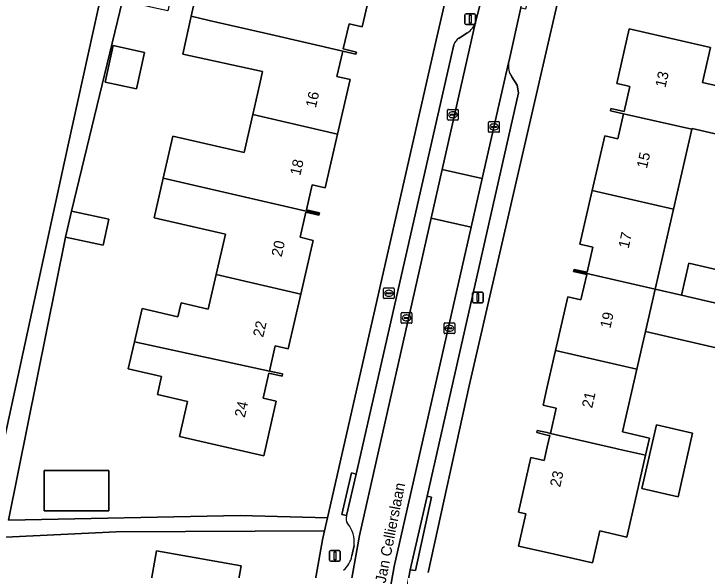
# Model space of a CAD drawing. Extents: x 163683 to 164494, y 382709 to 383872.
# Drawn here: x 163950.2 to 164014.9, y 383454.6 to 383506.7 of the extents above; entities that cross this region are included whole.
import ezdxf

# ---------------------------------------------------------------- set-up
doc = ezdxf.new("R2010")
doc.units = 0
for name, color, linetype in [('IMGEO_Brandkraan', 7, 'Continuous'), ('IMGEO_Erf', 7, 'Continuous'), ('IMGEO_Kolk', 7, 'Continuous'), ('IMGEO_Lichtmast', 7, 'Continuous'), ('IMGEO_Openbare_ruimte_label', 7, 'Continuous'), ('IMGEO_Pand', 7, 'Continuous'), ('IMGEO_Pand_nummerreeks', 7, 'Continuous'), ('IMGEO_Parkeervlak_open', 7, 'Continuous'), ('IMGEO_Rijbaan_lokaal_open', 7, 'Continuous'), ('IMGEO_Voetpad_open', 7, 'Continuous')]:
    doc.layers.add(name, color=color, linetype=linetype)

msp = doc.modelspace()

# ---------------------------------------------------------------- linework, layer by layer
at = {"layer": 'IMGEO_Brandkraan'}
for p, q in [((163984.772, 383481.033), (163985.624, 383481.033)), ((163984.697, 383480.107), (163984.697, 383480.959)), ((163984.956, 383480.527), (163984.956, 383480.539)), ((163985.394, 383480.49), (163984.996, 383480.49)), ((163984.999, 383480.576), (163985.397, 383480.576)), ((163985.185, 383480.813), (163985.21, 383480.813)), ((163985.44, 383480.539), (163985.44, 383480.527)), ((163985.698, 383480.959), (163985.698, 383480.107)), ((163985.624, 383480.033), (163984.772, 383480.033)), ((163985.208, 383480.253), (163985.183, 383480.253))]:
    msp.add_line(p, q, dxfattribs=at)
for points in [[(163984.772, 383481.033), (163985.624, 383481.033)], [(163984.697, 383480.107), (163984.697, 383480.959)], [(163985.698, 383480.959), (163985.698, 383480.107)], [(163985.624, 383480.033), (163984.772, 383480.033)]]:
    msp.add_lwpolyline(points, dxfattribs=at)
for centre, radius, start, end in [((163984.774, 383480.957), 0.0765, 91.55205, 178.44795), ((163984.774, 383480.957), 0.0765, 91.55205, 178.44795), ((163985.622, 383480.957), 0.0765, 1.55205, 88.44795), ((163985.622, 383480.957), 0.0765, 1.55205, 88.44795), ((163984.996, 383480.536), 0.0403, 85.87752, 175.75265), ((163984.993, 383480.526), 0.0366, 178.93798, 274.71019), ((163985.397, 383480.533), 0.043, 264.86636, 352.45326), ((163985.401, 383480.538), 0.0386, 1.73085, 96.63898), ((163984.774, 383480.109), 0.0765, 181.55205, 268.44795), ((163984.774, 383480.109), 0.0765, 181.55205, 268.44795), ((163985.622, 383480.109), 0.0765, 271.55205, 358.44795), ((163985.622, 383480.109), 0.0765, 271.55205, 358.44795)]:
    msp.add_arc(centre, radius, start, end, dxfattribs=at)
for centre, major_axis, ratio, start_param, end_param in [((163985.184, 383480.533), (-0.387, 0.002), 0.722429, 4.712389, 7.853982), ((163985.209, 383480.533), (-0.39, 0.002), 0.717154, 1.570796, 4.712389)]:
    msp.add_ellipse(centre, major_axis=major_axis, ratio=ratio, start_param=start_param, end_param=end_param, dxfattribs=at)
at = {"layer": 'IMGEO_Erf'}
for points in [[(163989.618, 383504.21), (164000.14, 383549.983), (163988.005, 383552.731), (163988.116, 383553.214), (163971.468, 383557.04), (163961.458, 383513.489), (163965.766, 383512.436), (163964.537, 383506.938), (163963.246, 383507.234), (163960.306, 383507.908), (163955.524, 383488.221), (163959.03, 383487.452), (163958.497, 383485.022), (163954.991, 383485.791), (163949.665, 383459.33), (163971.316, 383459.761), (163979.464, 383459.533)], [(163958.684, 383500.292), (163959.439, 383503.709), (163962.368, 383503.063), (163961.614, 383499.645)], [(164013.583, 383467.45), (164012.224, 383461.496), (164008.849, 383462.267), (164010.209, 383468.22)], [(163959.021, 383463.968), (163959.021, 383460.196), (163952.982, 383460.196), (163952.982, 383463.968)], [(163978.999, 383457.491), (163979.186, 383458.312), (163959.724, 383458.221), (163935.139, 383457.026), (163935.036, 383456.499), (163917.296, 383459.667), (163917.248, 383459.454), (163909.926, 383418.451), (163934.653, 383414.182), (163941.446, 383413.092), (163970.084, 383408.049), (163971.042, 383412.745)]]:
    msp.add_lwpolyline(points, close=True, dxfattribs=at)
for points in [[(163947.714, 383459.916), (163952.093, 383479.924), (163953.709, 383487.39), (163955.229, 383494.411), (163963.652, 383532.606)], [(164003.126, 383517.221), (163992.708, 383471.874), (163988.857, 383454.418)], [(163983.874, 383510.549), (163982.704, 383505.449), (163981.477, 383505.731), (163980.938, 383503.382), (163982.166, 383503.1), (163982.117, 383502.886), (163980.89, 383503.171), (163980.35, 383500.819), (163981.578, 383500.537), (163981.455, 383500), (163980.406, 383495.425), (163979.254, 383490.399), (163978.025, 383490.681), (163977.487, 383488.332), (163978.715, 383488.05), (163978.691, 383487.945), (163978.666, 383487.835), (163977.437, 383488.117), (163976.899, 383485.768), (163978.126, 383485.486), (163976.973, 383480.464), (163975.802, 383475.349), (163974.575, 383475.631), (163974.032, 383473.265), (163975.263, 383473), (163975.214, 383472.785), (163973.987, 383473.067), (163973.448, 383470.718), (163974.677, 383470.436), (163973.507, 383465.338), (163968.635, 383466.459), (163965.631, 383467.15), (163966.38, 383470.407), (163963.56, 383471.058), (163963.857, 383472.352), (163963.947, 383472.743), (163960.843, 383473.458), (163961.425, 383475.984), (163962.144, 383479.11), (163965.476, 383478.343), (163965.775, 383479.643), (163968.323, 383479.056), (163969.058, 383482.279), (163969.924, 383486.074), (163963.266, 383487.602), (163964.108, 383491.289), (163965.006, 383495.225), (163971.664, 383493.697), (163972.474, 383497.244), (163973.103, 383500), (163973.39, 383501.269), (163965.951, 383502.885), (163966.723, 383506.437), (163967.425, 383509.669)], [(164017.939, 383474.948), (164009.177, 383476.953), (164008.374, 383473.447), (164007.027, 383467.574), (164009.561, 383466.993), (164009.194, 383465.391), (164008.505, 383462.386), (164007.438, 383457.729), (164004.904, 383458.31), (164004.217, 383455.314), (164000, 383456.279), (163997.306, 383456.896), (163997.995, 383459.908), (163997.313, 383460.064), (163998.48, 383465.161), (163999.708, 383464.881), (164000, 383466.159), (164000.243, 383467.221), (164000, 383467.276), (163999.015, 383467.501), (163999.065, 383467.716), (164000, 383467.503), (164000.29, 383467.429), (164000.828, 383469.785), (164000, 383469.975), (163999.604, 383470.066), (164000, 383471.797), (164000.776, 383475.186), (164001.923, 383480.2), (164003.152, 383479.92), (164003.691, 383482.278), (164002.464, 383482.559), (164002.488, 383482.663), (164002.514, 383482.774), (164003.732, 383482.496), (164004.268, 383484.835), (164003.051, 383485.114), (164004.201, 383490.138), (164005.37, 383495.249), (164006.588, 383494.971), (164007.126, 383497.323), (164005.907, 383497.599), (164005.957, 383497.814), (164007.176, 383497.536), (164007.714, 383499.885), (164007.212, 383500), (164006.495, 383500.164), (164007.662, 383505.261), (164012.537, 383504.146), (164015.267, 383503.522), (164014.516, 383500.243), (164017.486, 383499.562)], [(164015.968, 383495.391), (164013.531, 383495.949), (164013.514, 383495.875), (164011.801, 383488.399), (164010.087, 383480.924), (164012.536, 383480.363), (164013.218, 383483.345), (164016.856, 383482.512)], [(163962.504, 383450.964), (163963.466, 383456.44), (163966.47, 383455.912), (163971.394, 383455.046), (163970.563, 383450.318)]]:
    msp.add_lwpolyline(points, dxfattribs=at)
at = {"layer": 'IMGEO_Kolk'}
for p, q in [((163990.682, 383496.805), (163990.682, 383497.657)), ((163990.757, 383497.731), (163991.609, 383497.731)), ((163990.941, 383497.225), (163990.941, 383497.237)), ((163990.984, 383497.274), (163991.382, 383497.274)), ((163991.17, 383497.511), (163991.195, 383497.511)), ((163991.425, 383497.237), (163991.425, 383497.225)), ((163991.683, 383497.657), (163991.683, 383496.805)), ((163991.609, 383496.731), (163990.757, 383496.731)), ((163991.379, 383497.188), (163990.981, 383497.188)), ((163991.193, 383496.951), (163991.168, 383496.951)), ((163994.595, 383496.595), (163995.447, 383496.595)), ((163994.52, 383495.669), (163994.52, 383496.521)), ((163994.779, 383496.089), (163994.779, 383496.101)), ((163995.217, 383496.052), (163994.819, 383496.052)), ((163994.822, 383496.138), (163995.22, 383496.138)), ((163995.008, 383496.375), (163995.033, 383496.375)), ((163995.263, 383496.101), (163995.263, 383496.089)), ((163995.521, 383496.521), (163995.521, 383495.669)), ((163995.447, 383495.595), (163994.595, 383495.595)), ((163995.031, 383495.815), (163995.006, 383495.815)), ((163986.354, 383477.806), (163986.354, 383478.658)), ((163986.429, 383478.732), (163987.281, 383478.732)), ((163986.842, 383478.512), (163986.867, 383478.512)), ((163987.355, 383478.658), (163987.355, 383477.806)), ((163986.613, 383478.226), (163986.613, 383478.238)), ((163987.051, 383478.189), (163986.653, 383478.189)), ((163986.656, 383478.275), (163987.054, 383478.275)), ((163986.865, 383477.952), (163986.84, 383477.952)), ((163987.097, 383478.238), (163987.097, 383478.226)), ((163990.429, 383477.761), (163991.281, 383477.761)), ((163987.281, 383477.732), (163986.429, 383477.732)), ((163990.354, 383476.835), (163990.354, 383477.687)), ((163990.613, 383477.255), (163990.613, 383477.267)), ((163991.051, 383477.218), (163990.653, 383477.218)), ((163990.656, 383477.304), (163991.054, 383477.304)), ((163990.842, 383477.541), (163990.867, 383477.541)), ((163991.097, 383477.267), (163991.097, 383477.255)), ((163991.355, 383477.687), (163991.355, 383476.835)), ((163991.281, 383476.761), (163990.429, 383476.761)), ((163990.865, 383476.981), (163990.84, 383476.981))]:
    msp.add_line(p, q, dxfattribs=at)
for points in [[(163990.682, 383496.805), (163990.682, 383497.657)], [(163990.757, 383497.731), (163991.609, 383497.731)], [(163991.683, 383497.657), (163991.683, 383496.805)], [(163991.609, 383496.731), (163990.757, 383496.731)], [(163994.595, 383496.595), (163995.447, 383496.595)], [(163994.52, 383495.669), (163994.52, 383496.521)], [(163995.521, 383496.521), (163995.521, 383495.669)], [(163995.447, 383495.595), (163994.595, 383495.595)], [(163986.354, 383477.806), (163986.354, 383478.658)], [(163986.429, 383478.732), (163987.281, 383478.732)], [(163987.355, 383478.658), (163987.355, 383477.806)], [(163990.429, 383477.761), (163991.281, 383477.761)], [(163987.281, 383477.732), (163986.429, 383477.732)], [(163990.354, 383476.835), (163990.354, 383477.687)], [(163991.355, 383477.687), (163991.355, 383476.835)], [(163991.281, 383476.761), (163990.429, 383476.761)]]:
    msp.add_lwpolyline(points, dxfattribs=at)
for centre, radius, start, end in [((163990.759, 383497.655), 0.0765, 91.55205, 178.44795), ((163990.759, 383497.655), 0.0765, 91.55205, 178.44795), ((163990.981, 383497.234), 0.0403, 85.87752, 175.75265), ((163990.978, 383497.224), 0.0366, 178.93798, 274.71019), ((163991.382, 383497.231), 0.043, 264.86636, 352.45326), ((163991.386, 383497.236), 0.0386, 1.73085, 96.63898), ((163991.607, 383497.655), 0.0765, 1.55205, 88.44795), ((163991.607, 383497.655), 0.0765, 1.55205, 88.44795), ((163990.759, 383496.807), 0.0765, 181.55205, 268.44795), ((163990.759, 383496.807), 0.0765, 181.55205, 268.44795), ((163991.607, 383496.807), 0.0765, 271.55205, 358.44795), ((163991.607, 383496.807), 0.0765, 271.55205, 358.44795), ((163994.597, 383496.519), 0.0765, 91.55205, 178.44795), ((163994.597, 383496.519), 0.0765, 91.55205, 178.44795), ((163995.445, 383496.519), 0.0765, 1.55205, 88.44795), ((163995.445, 383496.519), 0.0765, 1.55205, 88.44795), ((163994.819, 383496.098), 0.0403, 85.87752, 175.75265), ((163994.816, 383496.088), 0.0366, 178.93798, 274.71019), ((163995.22, 383496.095), 0.043, 264.86636, 352.45326), ((163995.224, 383496.1), 0.0386, 1.73085, 96.63898), ((163994.597, 383495.671), 0.0765, 181.55205, 268.44795), ((163994.597, 383495.671), 0.0765, 181.55205, 268.44795), ((163995.445, 383495.671), 0.0765, 271.55205, 358.44795), ((163995.445, 383495.671), 0.0765, 271.55205, 358.44795), ((163986.431, 383478.656), 0.0765, 91.55205, 178.44795), ((163986.431, 383478.656), 0.0765, 91.55205, 178.44795), ((163987.279, 383478.656), 0.0765, 1.55205, 88.44795), ((163987.279, 383478.656), 0.0765, 1.55205, 88.44795), ((163986.431, 383477.808), 0.0765, 181.55205, 268.44795), ((163986.431, 383477.808), 0.0765, 181.55205, 268.44795), ((163986.653, 383478.235), 0.0403, 85.87752, 175.75265), ((163986.65, 383478.225), 0.0366, 178.93798, 274.71019), ((163987.054, 383478.232), 0.043, 264.86636, 352.45326), ((163987.058, 383478.237), 0.0386, 1.73085, 96.63898), ((163987.279, 383477.808), 0.0765, 271.55205, 358.44795), ((163987.279, 383477.808), 0.0765, 271.55205, 358.44795), ((163990.431, 383477.685), 0.0765, 91.55205, 178.44795), ((163990.431, 383477.685), 0.0765, 91.55205, 178.44795), ((163991.279, 383477.685), 0.0765, 1.55205, 88.44795), ((163991.279, 383477.685), 0.0765, 1.55205, 88.44795), ((163990.653, 383477.264), 0.0403, 85.87752, 175.75265), ((163990.65, 383477.254), 0.0366, 178.93798, 274.71019), ((163991.054, 383477.261), 0.043, 264.86636, 352.45326), ((163991.058, 383477.266), 0.0386, 1.73085, 96.63898), ((163990.431, 383476.837), 0.0765, 181.55205, 268.44795), ((163990.431, 383476.837), 0.0765, 181.55205, 268.44795), ((163991.279, 383476.837), 0.0765, 271.55205, 358.44795), ((163991.279, 383476.837), 0.0765, 271.55205, 358.44795)]:
    msp.add_arc(centre, radius, start, end, dxfattribs=at)
for centre, major_axis, ratio, start_param, end_param in [((163991.169, 383497.231), (-0.387, 0.002), 0.722429, 4.712389, 7.853982), ((163991.194, 383497.231), (-0.39, 0.002), 0.717154, 1.570796, 4.712389), ((163995.007, 383496.095), (-0.387, 0.002), 0.722429, 4.712389, 7.853982), ((163995.032, 383496.095), (-0.39, 0.002), 0.717154, 1.570796, 4.712389), ((163986.841, 383478.232), (-0.387, 0.002), 0.722429, 4.712389, 7.853982), ((163986.866, 383478.232), (-0.39, 0.002), 0.717154, 1.570796, 4.712389), ((163990.841, 383477.261), (-0.387, 0.002), 0.722429, 4.712389, 7.853982), ((163990.866, 383477.261), (-0.39, 0.002), 0.717154, 1.570796, 4.712389)]:
    msp.add_ellipse(centre, major_axis=major_axis, ratio=ratio, start_param=start_param, end_param=end_param, dxfattribs=at)
at = {"layer": 'IMGEO_Lichtmast'}
for p, q in [((163992.31, 383505.769), (163992.31, 383506.569)), ((163992.31, 383506.569), (163992.31, 383505.769)), ((163992.41, 383506.669), (163993.2, 383506.669)), ((163993.2, 383506.669), (163992.41, 383506.669)), ((163993.3, 383506.569), (163993.3, 383505.769)), ((163993.3, 383505.769), (163993.3, 383506.569)), ((163993.2, 383505.669), (163992.41, 383505.669)), ((163992.41, 383505.669), (163993.2, 383505.669)), ((163993.015, 383479.733), (163993.015, 383480.533)), ((163993.015, 383480.533), (163993.015, 383479.733)), ((163993.115, 383480.633), (163993.905, 383480.633)), ((163993.905, 383480.633), (163993.115, 383480.633)), ((163994.005, 383480.533), (163994.005, 383479.733)), ((163994.005, 383479.733), (163994.005, 383480.533)), ((163993.905, 383479.633), (163993.115, 383479.633)), ((163993.115, 383479.633), (163993.905, 383479.633)), ((163979.663, 383455.582), (163979.663, 383456.382)), ((163979.663, 383456.382), (163979.663, 383455.582)), ((163979.763, 383456.482), (163980.553, 383456.482)), ((163980.553, 383456.482), (163979.763, 383456.482)), ((163980.653, 383456.382), (163980.653, 383455.582)), ((163980.653, 383455.582), (163980.653, 383456.382)), ((163980.553, 383455.482), (163979.763, 383455.482)), ((163979.763, 383455.482), (163980.553, 383455.482))]:
    msp.add_line(p, q, dxfattribs=at)
for points in [[(163992.73, 383506.544), (163992.88, 383506.544), (163992.88, 383505.794), (163992.73, 383505.794), (163992.73, 383506.544)], [(163993.435, 383480.508), (163993.585, 383480.508), (163993.585, 383479.758), (163993.435, 383479.758), (163993.435, 383480.508)], [(163980.083, 383456.357), (163980.233, 383456.357), (163980.233, 383455.607), (163980.083, 383455.607), (163980.083, 383456.357)]]:
    msp.add_lwpolyline(points, dxfattribs=at)
for centre, start, end in [((163992.41, 383506.569), 90, 180), ((163992.41, 383506.569), 90, 180), ((163993.2, 383506.569), 0, 90), ((163993.2, 383506.569), 360, 90), ((163992.41, 383505.769), 180, 270), ((163992.41, 383505.769), 180, 270), ((163993.2, 383505.769), 270, 0), ((163993.2, 383505.769), 270, 0), ((163993.115, 383480.533), 90, 180), ((163993.115, 383480.533), 90, 180), ((163993.905, 383480.533), 0, 90), ((163993.905, 383480.533), 360, 90), ((163993.115, 383479.733), 180, 270), ((163993.115, 383479.733), 180, 270), ((163993.905, 383479.733), 270, 0), ((163993.905, 383479.733), 270, 0), ((163979.763, 383456.382), 90, 180), ((163979.763, 383456.382), 90, 180), ((163980.553, 383456.382), 0, 90), ((163980.553, 383456.382), 360, 90), ((163979.763, 383455.582), 180, 270), ((163979.763, 383455.582), 180, 270), ((163980.553, 383455.582), 270, 0), ((163980.553, 383455.582), 270, 0)]:
    msp.add_arc(centre, 0.1, start, end, dxfattribs=at)
at = {"layer": 'IMGEO_Pand'}
for points in [[(163983.874, 383510.549), (163979.002, 383511.67), (163975.999, 383512.34), (163974.763, 383512.616), (163973.576, 383511.949), (163972.759, 383508.421), (163969.125, 383509.257), (163967.425, 383509.669), (163966.723, 383506.437), (163968.389, 383506.055), (163974.181, 383504.727), (163980.89, 383503.171), (163982.117, 383502.886), (163982.166, 383503.1), (163980.938, 383503.382), (163981.477, 383505.731), (163982.704, 383505.449)], [(163980.89, 383503.171), (163974.181, 383504.727), (163968.389, 383506.055), (163966.723, 383506.437), (163965.951, 383502.885), (163973.39, 383501.269), (163973.103, 383500), (163972.474, 383497.244), (163980.406, 383495.425), (163981.455, 383500), (163981.578, 383500.537), (163980.35, 383500.819)], [(164017.486, 383499.562), (164014.516, 383500.243), (164015.267, 383503.522), (164012.537, 383504.146), (164007.662, 383505.261), (164006.495, 383500.164), (164007.212, 383500), (164007.714, 383499.885), (164007.176, 383497.536), (164005.957, 383497.814), (164005.907, 383497.599), (164007.126, 383497.323), (164013.514, 383495.875), (164013.531, 383495.949), (164015.968, 383495.391), (164016.401, 383497.279), (164016.935, 383497.156), (164017.185, 383498.249)], [(163959.439, 383503.709), (163958.684, 383500.292), (163961.614, 383499.645), (163962.368, 383503.063)], [(163972.474, 383497.244), (163971.664, 383493.697), (163965.006, 383495.225), (163964.108, 383491.289), (163978.691, 383487.945), (163978.715, 383488.05), (163977.487, 383488.332), (163978.025, 383490.681), (163979.254, 383490.399), (163980.406, 383495.425)], [(164013.514, 383495.875), (164007.126, 383497.323), (164006.588, 383494.971), (164005.37, 383495.249), (164004.201, 383490.138), (164011.801, 383488.399)], [(163964.108, 383491.289), (163963.266, 383487.602), (163969.924, 383486.074), (163969.058, 383482.279), (163976.973, 383480.464), (163978.126, 383485.486), (163976.899, 383485.768), (163977.437, 383488.117), (163978.666, 383487.835), (163978.691, 383487.945)], [(164002.488, 383482.663), (164010.087, 383480.924), (164011.801, 383488.399), (164004.201, 383490.138), (164003.051, 383485.114), (164004.268, 383484.835), (164003.732, 383482.496), (164002.514, 383482.774)], [(163959.03, 383487.452), (163955.524, 383488.221), (163954.991, 383485.791), (163958.497, 383485.022)], [(164012.536, 383480.363), (164016.173, 383479.531), (164016.856, 383482.512), (164013.218, 383483.345)], [(164010.087, 383480.924), (164002.488, 383482.663), (164002.464, 383482.559), (164003.691, 383482.278), (164003.152, 383479.92), (164001.923, 383480.2), (164000.776, 383475.186), (164008.374, 383473.447), (164009.177, 383476.953)], [(163976.973, 383480.464), (163969.058, 383482.279), (163968.323, 383479.056), (163965.775, 383479.643), (163965.476, 383478.343), (163962.144, 383479.11), (163961.425, 383475.984), (163974.032, 383473.265), (163974.575, 383475.631), (163975.802, 383475.349)], [(164016.173, 383479.531), (164012.536, 383480.363), (164010.087, 383480.924), (164009.177, 383476.953), (164017.939, 383474.948), (164018.795, 383478.688), (164016.531, 383479.449)], [(163973.987, 383473.067), (163975.214, 383472.785), (163975.263, 383473), (163974.032, 383473.265), (163961.425, 383475.984), (163960.843, 383473.458), (163963.947, 383472.743), (163963.857, 383472.352), (163963.56, 383471.058), (163966.38, 383470.407), (163965.631, 383467.15), (163968.635, 383466.459), (163973.507, 383465.338), (163974.677, 383470.436), (163973.448, 383470.718)], [(164008.374, 383473.447), (164000.776, 383475.186), (164000, 383471.797), (163999.604, 383470.066), (164000, 383469.975), (164000.828, 383469.785), (164000.29, 383467.429), (164006.406, 383466.029), (164006.66, 383465.971), (164009.194, 383465.391), (164009.561, 383466.993), (164007.027, 383467.574)], [(164008.849, 383462.267), (164012.224, 383461.496), (164013.583, 383467.45), (164010.209, 383468.22)], [(164008.505, 383462.386), (164009.194, 383465.391), (164006.66, 383465.971), (164006.406, 383466.029), (164000.29, 383467.429), (164000, 383467.503), (163999.065, 383467.716), (163999.015, 383467.501), (164000, 383467.276), (164000.243, 383467.221), (164000, 383466.159), (163999.708, 383464.881), (163998.48, 383465.161), (163997.313, 383460.064), (163997.995, 383459.908), (163997.306, 383456.896), (164000, 383456.279), (164004.217, 383455.314), (164004.904, 383458.31), (164007.438, 383457.729)], [(163952.982, 383460.196), (163959.021, 383460.196), (163959.021, 383463.968), (163952.982, 383463.968)], [(163971.222, 383442.399), (163971.241, 383442.507), (163970.002, 383442.726), (163970.419, 383445.1), (163971.658, 383444.881), (163972.552, 383449.968), (163970.563, 383450.318), (163971.394, 383455.046), (163966.47, 383455.912), (163963.466, 383456.44), (163962.504, 383450.964), (163964.729, 383450.573), (163964.04, 383446.652), (163957.86, 383447.737), (163957.344, 383444.803), (163963.525, 383443.718)]]:
    msp.add_lwpolyline(points, close=True, dxfattribs=at)
at = {"layer": 'IMGEO_Parkeervlak_open'}
for points in [[(163989.158, 383487.564), (163990.186, 383492.109), (163993.3, 383505.876)], [(163992.53, 383504.888), (163991.722, 383504.379)], [(163991.259, 383503.774), (163982.152, 383463.629), (163981.242, 383459.738)], [(163996.386, 383502.1), (163993.929, 383491.262), (163992.899, 383486.716), (163985.704, 383454.97), (163977.283, 383407.759)], [(163997.311, 383499.267), (163997.186, 383499.984), (163996.681, 383500.787)], [(163979.344, 383410.226), (163987.196, 383454.676), (163988.771, 383461.562), (163997.311, 383499.267)], [(163974.001, 383410.775), (163982.448, 383457.894), (163989.158, 383487.564)], [(163981.946, 383456.955), (163981.751, 383455.971)]]:
    msp.add_lwpolyline(points, dxfattribs=at)
for centre, radius, start, end in [((163991.52, 383506.469), 1.876, 302.56964, 341.56807), ((163992.477, 383503.322), 1.299, 125.52305, 159.62407), ((163998.16, 383501.809), 1.798, 170.68661, 214.63886), ((163981.987, 383459.455), 0.797, 159.22204, 215.70627), ((163979.366, 383457.294), 2.603, 352.50851, 40.65737), ((163979.583, 383456.371), 2.204, 308.28219, 349.53723)]:
    msp.add_arc(centre, radius, start, end, dxfattribs=at)
at = {"layer": 'IMGEO_Rijbaan_lokaal_open'}
for points in [[(163996.386, 383502.1), (163996.435, 383502.317), (163997.525, 383507.217), (163999.26, 383514.63), (164013.279, 383576.218), (164014.604, 383581.937), (164010.952, 383582.804), (164009.59, 383577.14), (164009.525, 383576.891), (164003.511, 383550.059), (163995.536, 383515.476), (163993.853, 383508.085), (163993.3, 383505.876), (163990.186, 383492.109), (163993.929, 383491.262)], [(163993.929, 383491.262), (163990.186, 383492.109), (163989.158, 383487.564), (163992.899, 383486.716)], [(163992.899, 383486.716), (163989.158, 383487.564), (163982.448, 383457.894), (163974.001, 383410.775), (163973.166, 383405.939), (163976.863, 383405.305), (163977.283, 383407.759), (163985.704, 383454.97)]]:
    msp.add_lwpolyline(points, close=True, dxfattribs=at)
at = {"layer": 'IMGEO_Voetpad_open'}
for points in [[(164009.22, 383576.32), (164006.36, 383577.041), (164004.789, 383570.206), (164000.492, 383551.514), (164000.14, 383549.983), (163989.618, 383504.21), (163979.464, 383459.533), (163979.186, 383458.312), (163978.999, 383457.491), (163971.042, 383412.745), (163970.084, 383408.049), (163969.83, 383405.66), (163969.133, 383401.885), (163968.95, 383401.745), (163965.816, 383399.35), (163970.312, 383399.689)], [(163988.857, 383454.418), (163992.708, 383471.874), (164003.126, 383517.221), (164010.179, 383547.596), (164010.501, 383548.981), (164016.375, 383574.283)], [(163935.139, 383457.026), (163959.724, 383458.221), (163979.186, 383458.312), (163979.464, 383459.533), (163971.316, 383459.761), (163949.665, 383459.33), (163954.991, 383485.791), (163955.524, 383488.221), (163960.306, 383507.908), (163961.458, 383513.489), (163971.468, 383557.04), (163988.116, 383553.214), (163988.005, 383552.731), (164000.14, 383549.983), (164000.492, 383551.514), (163969.521, 383559.221), (163941.011, 383565.508)], [(163940.657, 383563.927), (163951.55, 383561.486), (163957.687, 383560.101), (163969.157, 383557.572), (163963.652, 383532.606), (163955.229, 383494.411), (163953.709, 383487.39), (163952.093, 383479.924), (163947.714, 383459.916)], [(163999.26, 383514.63), (163999.679, 383514.5), (163997.977, 383507.1), (163997.525, 383507.217), (163996.435, 383502.317), (163996.386, 383502.1)], [(163993.3, 383505.876), (163993.853, 383508.085)], [(163991.722, 383504.379), (163992.53, 383504.888)], [(163981.242, 383459.738), (163980.807, 383459.836), (163981.694, 383463.752), (163982.152, 383463.629), (163991.259, 383503.774)], [(163996.681, 383500.787), (163997.186, 383499.984), (163997.311, 383499.267), (163988.771, 383461.562), (163989.194, 383461.47), (163987.676, 383454.596), (163987.196, 383454.676), (163979.344, 383410.226)], [(163981.751, 383455.971), (163981.946, 383456.955)]]:
    msp.add_lwpolyline(points, dxfattribs=at)
for points in [[(163982.152, 383463.629), (163981.694, 383463.752), (163980.807, 383459.836), (163981.242, 383459.738)], [(163987.196, 383454.676), (163987.676, 383454.596), (163989.194, 383461.47), (163988.771, 383461.562)]]:
    msp.add_lwpolyline(points, close=True, dxfattribs=at)
for centre, radius, start, end in [((163991.52, 383506.469), 1.876, 302.56964, 341.56807), ((163992.477, 383503.322), 1.299, 125.52305, 159.62407), ((163998.16, 383501.809), 1.798, 170.68661, 214.63886), ((163981.987, 383459.455), 0.797, 159.22204, 215.70627), ((163979.366, 383457.294), 2.603, 352.50851, 40.65737), ((163979.583, 383456.371), 2.204, 308.28219, 349.53723)]:
    msp.add_arc(centre, radius, start, end, dxfattribs=at)

# ---------------------------------------------------------------- texts
at = {"layer": 'IMGEO_Openbare_ruimte_label'}
msp.add_text('Jan Cellierslaan', height=1, rotation=78.81367, dxfattribs=at).set_placement((163984.88, 383453.372))
at = {"layer": 'IMGEO_Pand_nummerreeks'}
for s, rotation, p in [('13', 77.0972, (164011.039, 383499.709)), ('16', 77.08574, (163978.372, 383497.828)), ('15', 77.13158, (164009.309, 383492.151)), ('18', 77.08574, (163976.916, 383491.485)), ('17', 77.13226, (164007.601, 383484.673)), ('20', 77.08574, (163975.173, 383483.883)), ('19', 77.13158, (164005.893, 383477.196)), ('22', 77.08574, (163973.45, 383476.364)), ('21', 77.13158, (164004.19, 383469.74)), ('24', 77.08574, (163971.727, 383468.853)), ('23', 77.11439, (164001.202, 383462.35))]:
    msp.add_text(s, height=1, rotation=rotation, dxfattribs=at).set_placement(p)

doc.saveas('drawing.dxf')
